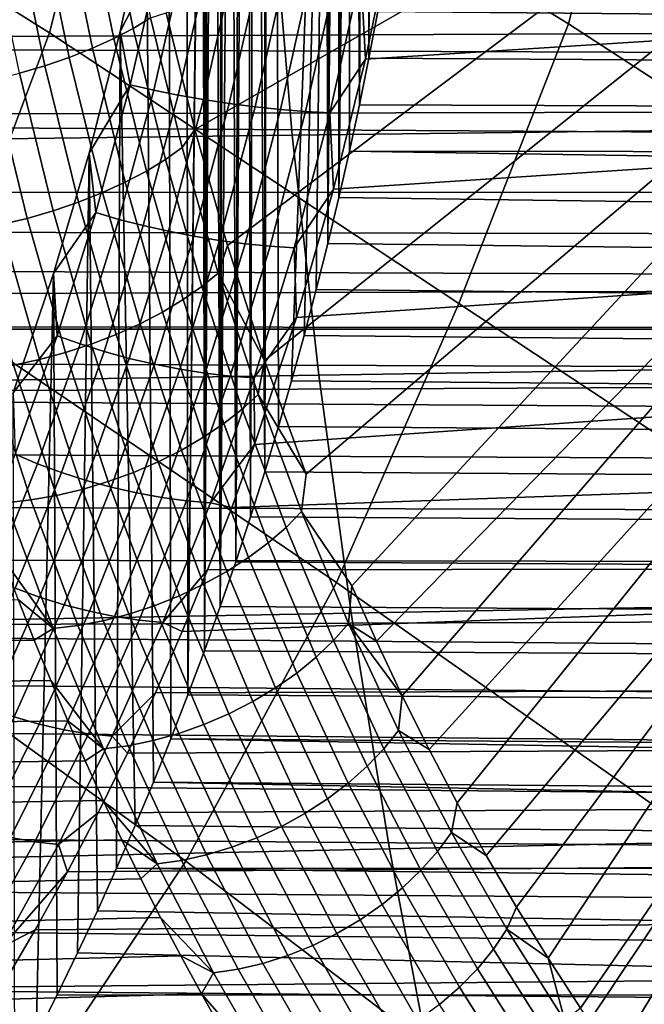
# Model space of a CAD drawing. Header units: metres. Extents: x -240 to 45, y -77 to 27.
# Tile 469 of 656: x -174.01 to -172.63, y -4.03 to -1.85. Entities that reach past the tile are written whole.
import ezdxf

# ---------------------------------------------------------------- set-up
doc = ezdxf.new("R2010")
doc.units = ezdxf.units.M
doc.layers.add('solid_102011X2', color=7, linetype='CONTINUOUS')

msp = doc.modelspace()

# ---------------------------------------------------------------- linework, layer by layer
at = {"layer": 'solid_102011X2'}
for points in [[(-173.274246, 0.170202, 301.765656), (-173.263718, 2.036696, 301.783173), (-173.242798, 1.933806, 301.817993), (-173.263763, -2.036869, 301.783112)], [(-173.263763, -2.036869, 301.783112), (-173.242798, 1.933806, 301.817993), (-173.242798, -1.933792, 301.817993)], [(-173.242798, -1.933792, 301.817993), (-173.242798, 1.933806, 301.817993), (-173.223038, 1.830686, 301.850891)], [(-173.242798, -1.933792, 301.817993), (-173.223038, 1.830686, 301.850891), (-173.222977, -1.830392, 301.850983)], [(-173.274261, -0.170897, 301.765656), (-173.274246, 0.170202, 301.765656), (-173.263763, -2.036869, 301.783112)], [(-173.263763, -2.036869, 301.783112), (-173.285858, -2.139553, 301.746338), (-173.286392, -0.511584, 301.745453), (-173.274261, -0.170897, 301.765656)], [(-173.285858, -2.139553, 301.746338), (-173.309067, -2.241898, 301.707703), (-173.288208, -0.529445, 301.742432), (-173.286392, -0.511584, 301.745453)], [(-173.309067, -2.241898, 301.707703), (-173.291641, -0.546352, 301.736694), (-173.288208, -0.529445, 301.742432)], [(-173.309067, -2.241898, 301.707703), (-173.296646, -0.561827, 301.728394), (-173.291641, -0.546352, 301.736694)], [(-173.309067, -2.241898, 301.707703), (-173.303085, -0.575437, 301.717651), (-173.296646, -0.561827, 301.728394)], [(-173.309067, -2.241898, 301.707703), (-173.333435, -2.343893, 301.667145), (-173.319061, -0.594545, 301.691071), (-173.310699, -0.586509, 301.704987)], [(-173.309067, -2.241898, 301.707703), (-173.310699, -0.586509, 301.704987), (-173.303085, -0.575437, 301.717651)], [(-173.472961, -2.848521, 301.434937), (-173.504486, -2.948372, 301.382477), (-173.498184, -0.614279, 301.392975), (-173.488647, -0.609921, 301.408844)], [(-173.472961, -2.848521, 301.434937), (-173.488647, -0.609921, 301.408844), (-173.472534, -0.604536, 301.435638)], [(-173.442657, -2.748284, 301.485382), (-173.472961, -2.848521, 301.434937), (-173.467621, -0.603386, 301.443817), (-173.447388, -0.60126, 301.477509)], [(-173.472961, -2.848521, 301.434937), (-173.472534, -0.604536, 301.435638), (-173.467621, -0.603386, 301.443817)], [(-173.413559, -2.647735, 301.533813), (-173.442657, -2.748284, 301.485382), (-173.447388, -0.60126, 301.477509), (-173.337616, -0.60126, 301.660187)], [(-173.413559, -2.647735, 301.533813), (-173.337616, -0.60126, 301.660187), (-173.385681, -2.546812, 301.5802)], [(-173.385681, -2.546812, 301.5802), (-173.337616, -0.60126, 301.660187), (-173.358978, -2.445528, 301.624634)], [(-173.358978, -2.445528, 301.624634), (-173.337616, -0.60126, 301.660187), (-173.333435, -2.343893, 301.667145)], [(-173.333435, -2.343893, 301.667145), (-173.337616, -0.60126, 301.660187), (-173.328018, -0.599513, 301.676147)], [(-173.333435, -2.343893, 301.667145), (-173.328018, -0.599513, 301.676147), (-173.319061, -0.594545, 301.691071)], [(-172.80127, -1.85731, 309.73822), (-173.791809, -1.251598, 308.256958), (-173.698456, -0.625583, 308.324524), (-172.644867, -1.238328, 309.849731)], [(-173.504486, -2.948372, 301.382477), (-173.537231, -3.047701, 301.328003), (-173.522491, -0.62937, 301.352509), (-173.509659, -0.620697, 301.373871)], [(-173.537231, -3.047701, 301.328003), (-173.530334, -0.635496, 301.339447), (-173.522491, -0.62937, 301.352509)], [(-173.504486, -2.948372, 301.382477), (-173.509659, -0.620697, 301.373871), (-173.498184, -0.614279, 301.392975)], [(-173.948517, -1.877244, 308.142578), (-174.925385, -1.265143, 306.644257), (-174.831848, -0.632346, 306.713501), (-173.791809, -1.251598, 308.256958)], [(-173.537231, -3.047701, 301.328003), (-173.571182, -3.1465, 301.271484), (-173.550354, -0.654074, 301.306152), (-173.544708, -0.648375, 301.315552)], [(-173.537231, -3.047701, 301.328003), (-173.544708, -0.648375, 301.315552), (-173.530334, -0.635496, 301.339447)], [(-173.571182, -3.1465, 301.271484), (-173.564362, -0.669981, 301.282806), (-173.550354, -0.654074, 301.306152)], [(-173.571182, -3.1465, 301.271484), (-173.569138, -0.67603, 301.274872), (-173.564362, -0.669981, 301.282806)], [(-173.571182, -3.1465, 301.271484), (-173.606354, -3.244804, 301.212952), (-173.590424, -0.708479, 301.239441), (-173.581146, -0.693072, 301.254883)], [(-173.571182, -3.1465, 301.271484), (-173.581146, -0.693072, 301.254883), (-173.569138, -0.67603, 301.274872)], [(-173.606354, -3.244804, 301.212952), (-173.598267, -0.723819, 301.226379), (-173.590424, -0.708479, 301.239441)], [(-173.606354, -3.244804, 301.212952), (-173.60965, -0.754141, 301.207458), (-173.604675, -0.739029, 301.215729)], [(-173.606354, -3.244804, 301.212952), (-173.604675, -0.739029, 301.215729), (-173.598267, -0.723819, 301.226379)], [(-173.606354, -3.244804, 301.212952), (-173.642731, -3.342466, 301.152405), (-173.61322, -0.769297, 301.201508), (-173.60965, -0.754141, 301.207458)], [(-173.642731, -3.342466, 301.152405), (-173.645569, -1.057858, 301.147675), (-173.615311, -0.784105, 301.198029)], [(-173.642731, -3.342466, 301.152405), (-173.615311, -0.784105, 301.198029), (-173.61322, -0.769297, 301.201508)], [(-173.627792, -2.091599, 285.295349), (-173.691193, -1.833121, 285.191803), (-171.936676, -0.890614, 287.993927), (-171.904343, -1.106659, 288.047729)], [(-173.642731, -3.342466, 301.152405), (-173.680313, -3.43938, 301.089844), (-173.685181, -1.331431, 301.081726), (-173.645569, -1.057858, 301.147675)], [(-173.555222, -2.348233, 285.413879), (-173.627792, -2.091599, 285.295349), (-171.904343, -1.106659, 288.047729)], [(-173.473267, -2.602482, 285.547821), (-173.555222, -2.348233, 285.413879), (-171.904343, -1.106659, 288.047729), (-171.865097, -1.318336, 288.113068)], [(-172.644867, -1.238328, 309.849731), (-171.640533, -1.837731, 311.313141), (-171.889481, -2.450236, 311.119904), (-172.80127, -1.85731, 309.73822)], [(-173.791809, -1.251598, 308.256958), (-172.80127, -1.85731, 309.73822), (-173.043488, -2.476235, 309.549713), (-173.948517, -1.877244, 308.142578)], [(-174.925385, -1.265143, 306.644257), (-173.948517, -1.877244, 308.142578), (-174.184174, -2.502714, 307.959167), (-175.082382, -1.897595, 306.52713)], [(-173.381729, -2.853714, 285.697479), (-173.473267, -2.602482, 285.547821), (-171.865097, -1.318336, 288.113068), (-171.819077, -1.524811, 288.189636)], [(-173.680313, -3.43938, 301.089844), (-173.719086, -3.535614, 301.025299), (-173.734238, -1.603846, 301.000092), (-173.685181, -1.331431, 301.081726)], [(-173.250488, -1.936025, 300.920532), (-169.417801, -1.691562, 298.734741), (-169.367813, -1.411404, 298.817932), (-173.190155, -1.64696, 301.020905)], [(-173.391586, -2.936296, 285.68985), (-173.381729, -2.853714, 285.697479), (-171.819077, -1.524811, 288.189636), (-173.280396, -3.101197, 285.86322)], [(-173.226013, -3.223223, 285.95224), (-173.280396, -3.101197, 285.86322), (-171.819077, -1.524811, 288.189636), (-171.766479, -1.725268, 288.277191)], [(-173.786499, -1.549821, 285.044647), (-173.725876, -1.844391, 285.143585), (-173.763748, -1.867617, 285.103699), (-173.825104, -1.569514, 285.003571)], [(-171.572098, -1.552871, 351.028259), (-173.457352, -1.570197, 349.712524), (-173.411987, -2.104032, 349.656769), (-171.528, -2.080816, 350.972504)], [(-173.457352, -1.570197, 349.712524), (-175.328445, -1.587758, 348.37207), (-175.281799, -2.127563, 348.316284), (-173.411987, -2.104032, 349.656769)], [(-173.868713, -1.588607, 284.967529), (-173.806656, -1.890136, 285.068787), (-173.853989, -1.911626, 285.039398), (-173.916718, -1.60683, 284.937042)], [(-173.825104, -1.569514, 285.003571), (-173.763748, -1.867617, 285.103699), (-173.806656, -1.890136, 285.068787), (-173.868713, -1.588607, 284.967529)], [(-173.916718, -1.60683, 284.937042), (-173.853989, -1.911626, 285.039398), (-173.905075, -1.931781, 285.01593), (-173.968414, -1.62392, 284.912537)], [(-173.703522, -1.70082, 301.000122), (-173.734238, -1.603846, 301.000092), (-173.792862, -1.874426, 300.902557)], [(-173.719086, -3.535614, 301.025299), (-173.759094, -3.631141, 300.95874), (-173.792862, -1.874426, 300.902557), (-173.734238, -1.603846, 301.000092)], [(-173.968414, -1.62392, 284.912537), (-173.905075, -1.931781, 285.01593), (-173.959152, -1.950314, 284.998718), (-174.023087, -1.639636, 284.894379)], [(-174.023087, -1.639636, 284.894379), (-173.959152, -1.950314, 284.998718), (-174.015503, -1.966961, 284.988007), (-174.079941, -1.653752, 284.882812)], [(-173.260391, -1.745541, 301.015106), (-173.250488, -1.936025, 300.920532), (-173.190155, -1.64696, 301.020905)], [(-173.321289, -2.22307, 300.802673), (-169.477386, -1.970293, 298.63559), (-169.417801, -1.691562, 298.734741), (-173.250488, -1.936025, 300.920532)], [(-173.770264, -1.992515, 300.889069), (-173.703522, -1.70082, 301.000122), (-173.792862, -1.874426, 300.902557)], [(-173.651337, -1.709218, 301.024536), (-173.703522, -1.70082, 301.000122), (-173.770264, -1.992515, 300.889069), (-173.718475, -2.004347, 300.912811)], [(-173.596756, -1.717036, 301.042755), (-173.651337, -1.709218, 301.024536), (-173.718475, -2.004347, 300.912811), (-173.664291, -2.015296, 300.930389)], [(-173.540527, -1.724143, 301.054565), (-173.596756, -1.717036, 301.042755), (-173.664291, -2.015296, 300.930389), (-173.608398, -2.025187, 300.94162)], [(-166.160034, -1.850067, 298.839783), (-166.103561, -1.757549, 298.83667), (-177.67572, -1.739888, 305.795624), (-177.72644, -1.902132, 305.771515)], [(-173.483368, -1.730425, 301.059784), (-173.540527, -1.724143, 301.054565), (-173.608398, -2.025187, 300.94162), (-173.551529, -2.033875, 300.94635)], [(-173.426025, -1.735778, 301.05838), (-173.483368, -1.730425, 301.059784), (-173.551529, -2.033875, 300.94635), (-173.494431, -2.041224, 300.944519)], [(-173.369247, -1.740125, 301.050385), (-173.426025, -1.735778, 301.05838), (-173.494431, -2.041224, 300.944519), (-173.437851, -2.047129, 300.936188)], [(-173.313782, -1.743395, 301.035889), (-173.369247, -1.740125, 301.050385), (-173.437851, -2.047129, 300.936188), (-173.382523, -2.051502, 300.921478)], [(-173.169128, -3.3441, 286.04538), (-173.226013, -3.223223, 285.95224), (-171.766479, -1.725268, 288.277191)], [(-173.2043, -1.726785, 301.88208), (-166.712723, -1.804447, 297.950073), (-166.781143, -1.888072, 297.955627), (-173.222977, -1.830392, 301.850983)], [(-173.109711, -3.463499, 286.14267), (-173.169128, -3.3441, 286.04538), (-171.766479, -1.725268, 288.277191), (-171.707489, -1.918916, 288.375366)], [(-173.260391, -1.745541, 301.015106), (-173.313782, -1.743395, 301.035889), (-173.382523, -2.051502, 300.921478), (-173.329239, -2.05428, 300.900574)], [(-173.329239, -2.05428, 300.900574), (-173.250488, -1.936025, 300.920532), (-173.260391, -1.745541, 301.015106)], [(-166.220612, -1.943933, 298.843231), (-166.160034, -1.850067, 298.839783), (-177.72644, -1.902132, 305.771515)], [(-173.725876, -1.844391, 285.143585), (-173.655518, -2.131147, 285.258453), (-173.692581, -2.157715, 285.21991), (-173.763748, -1.867617, 285.103699)], [(-173.655518, -2.131147, 285.258453), (-173.725876, -1.844391, 285.143585), (-173.691193, -1.833121, 285.191803), (-173.627792, -2.091599, 285.295349)], [(-173.222977, -1.830392, 301.850983), (-166.781143, -1.888072, 297.955627), (-166.854233, -1.973028, 297.961609), (-173.242798, -1.933792, 301.817993)], [(-173.763748, -1.867617, 285.103699), (-173.692581, -2.157715, 285.21991), (-173.734695, -2.183474, 285.18631), (-173.806656, -1.890136, 285.068787)], [(-172.80127, -1.85731, 309.73822), (-171.889481, -2.450236, 311.119904), (-172.159531, -3.061118, 310.937866), (-173.043488, -2.476235, 309.549713)], [(-173.948517, -1.877244, 308.142578), (-173.043488, -2.476235, 309.549713), (-173.314178, -3.093672, 309.362701), (-174.184174, -2.502714, 307.959167)], [(-173.770264, -1.992515, 300.889069), (-173.792862, -1.874426, 300.902557), (-173.861404, -2.143426, 300.788452)], [(-173.800369, -3.725925, 300.890045), (-173.84288, -3.820012, 300.819305), (-173.861404, -2.143426, 300.788452), (-173.792862, -1.874426, 300.902557)], [(-173.806656, -1.890136, 285.068787), (-173.734695, -2.183474, 285.18631), (-173.781265, -2.208056, 285.158173), (-173.853989, -1.911626, 285.039398)], [(-173.800369, -3.725925, 300.890045), (-173.792862, -1.874426, 300.902557), (-173.759094, -3.631141, 300.95874)], [(-166.28511, -2.038999, 298.846802), (-166.220612, -1.943933, 298.843231), (-177.72644, -1.902132, 305.771515), (-177.782211, -2.065065, 305.744965)], [(-173.853989, -1.911626, 285.039398), (-173.781265, -2.208056, 285.158173), (-173.831635, -2.23111, 285.135864), (-173.905075, -1.931781, 285.01593)], [(-173.905075, -1.931781, 285.01593), (-173.831635, -2.23111, 285.135864), (-173.885071, -2.252308, 285.11972), (-173.959152, -1.950314, 284.998718)], [(-173.329239, -2.05428, 300.900574), (-173.321289, -2.22307, 300.802673), (-173.250488, -1.936025, 300.920532)], [(-173.242798, -1.933792, 301.817993), (-166.854233, -1.973028, 297.961609), (-166.932144, -2.059317, 297.967987), (-173.263763, -2.036869, 301.783112)], [(-173.04776, -3.581486, 286.244141), (-173.109711, -3.463499, 286.14267), (-171.707489, -1.918916, 288.375366)], [(-172.983276, -3.697788, 286.349823), (-173.04776, -3.581486, 286.244141), (-171.707489, -1.918916, 288.375366), (-171.642365, -2.10499, 288.483765)], [(-173.959152, -1.950314, 284.998718), (-173.885071, -2.252308, 285.11972), (-173.940811, -2.271348, 285.109955), (-174.015503, -1.966961, 284.988007)], [(-174.073273, -1.981483, 284.983948), (-173.998077, -2.287957, 285.10672), (-174.056046, -2.3019, 285.110077), (-174.131668, -1.993675, 284.986603)], [(-174.015503, -1.966961, 284.988007), (-173.940811, -2.271348, 285.109955), (-173.998077, -2.287957, 285.10672), (-174.073273, -1.981483, 284.983948)], [(-173.402832, -2.507519, 300.666962), (-169.546783, -2.247155, 298.520081), (-169.477386, -1.970293, 298.63559), (-173.321289, -2.22307, 300.802673)], [(-173.846497, -2.275098, 300.762207), (-173.770264, -1.992515, 300.889069), (-173.861404, -2.143426, 300.788452)], [(-173.718475, -2.004347, 300.912811), (-173.770264, -1.992515, 300.889069), (-173.846497, -2.275098, 300.762207), (-173.795242, -2.290196, 300.785065)], [(-173.664291, -2.015296, 300.930389), (-173.718475, -2.004347, 300.912811), (-173.795242, -2.290196, 300.785065), (-173.741531, -2.30412, 300.801849)], [(-173.608398, -2.025187, 300.94162), (-173.664291, -2.015296, 300.930389), (-173.741531, -2.30412, 300.801849), (-173.686066, -2.31666, 300.812347)], [(-173.551529, -2.033875, 300.94635), (-173.608398, -2.025187, 300.94162), (-173.686066, -2.31666, 300.812347), (-173.629578, -2.327634, 300.816467)], [(-166.353851, -2.1353, 298.850616), (-166.28511, -2.038999, 298.846802), (-177.782211, -2.065065, 305.744965)], [(-173.494431, -2.041224, 300.944519), (-173.551529, -2.033875, 300.94635), (-173.629578, -2.327634, 300.816467), (-173.572784, -2.336879, 300.814117)], [(-173.437851, -2.047129, 300.936188), (-173.494431, -2.041224, 300.944519), (-173.572784, -2.336879, 300.814117), (-173.516449, -2.344267, 300.805389)], [(-173.382523, -2.051502, 300.921478), (-173.437851, -2.047129, 300.936188), (-173.516449, -2.344267, 300.805389), (-173.461288, -2.349688, 300.790375)], [(-173.263763, -2.036869, 301.783112), (-166.932144, -2.059317, 297.967987), (-167.014908, -2.146873, 297.974701), (-173.285858, -2.139553, 301.746338)], [(-166.42717, -2.232945, 298.854736), (-166.353851, -2.1353, 298.850616), (-177.782211, -2.065065, 305.744965), (-177.843002, -2.228545, 305.715912)], [(-173.329239, -2.05428, 300.900574), (-173.382523, -2.051502, 300.921478), (-173.461288, -2.349688, 300.790375), (-173.408112, -2.353065, 300.769318)], [(-173.408112, -2.353065, 300.769318), (-173.321289, -2.22307, 300.802673), (-173.329239, -2.05428, 300.900574)], [(-171.528, -2.080816, 350.972504), (-173.411987, -2.104032, 349.656769), (-173.353485, -2.634628, 349.584839), (-171.4711, -2.605558, 350.900604)], [(-173.411987, -2.104032, 349.656769), (-175.281799, -2.127563, 348.316284), (-175.221649, -2.664092, 348.244324), (-173.353485, -2.634628, 349.584839)], [(-173.575974, -2.409197, 285.388428), (-173.655518, -2.131147, 285.258453), (-173.627792, -2.091599, 285.295349), (-173.555222, -2.348233, 285.413879)], [(-172.916229, -3.812325, 286.459717), (-172.983276, -3.697788, 286.349823), (-171.642365, -2.10499, 288.483765)], [(-172.846649, -3.925005, 286.573822), (-172.916229, -3.812325, 286.459717), (-171.642365, -2.10499, 288.483765)], [(-172.774506, -4.035539, 286.692169), (-172.846649, -3.925005, 286.573822), (-171.642365, -2.10499, 288.483765), (-171.57135, -2.282758, 288.601959)], [(-173.655518, -2.131147, 285.258453), (-173.575974, -2.409197, 285.388428), (-173.612137, -2.438906, 285.351318), (-173.692581, -2.157715, 285.21991)], [(-173.846497, -2.275098, 300.762207), (-173.861404, -2.143426, 300.788452), (-173.94014, -2.410217, 300.65741)], [(-173.886642, -3.913345, 300.74646), (-173.931702, -4.005827, 300.671478), (-173.94014, -2.410217, 300.65741), (-173.861404, -2.143426, 300.788452)], [(-173.886642, -3.913345, 300.74646), (-173.861404, -2.143426, 300.788452), (-173.84288, -3.820012, 300.819305)], [(-173.285858, -2.139553, 301.746338), (-167.102997, -2.235671, 297.981995), (-167.196365, -2.325684, 297.989655), (-173.309067, -2.241898, 301.707703)], [(-173.285858, -2.139553, 301.746338), (-167.014908, -2.146873, 297.974701), (-167.102997, -2.235671, 297.981995)], [(-173.692581, -2.157715, 285.21991), (-173.612137, -2.438906, 285.351318), (-173.653381, -2.46771, 285.319153), (-173.734695, -2.183474, 285.18631)], [(-173.734695, -2.183474, 285.18631), (-173.653381, -2.46771, 285.319153), (-173.699112, -2.495197, 285.292358), (-173.781265, -2.208056, 285.158173)], [(-173.781265, -2.208056, 285.158173), (-173.699112, -2.495197, 285.292358), (-173.748703, -2.520976, 285.271332), (-173.831635, -2.23111, 285.135864)], [(-166.504929, -2.331853, 298.859009), (-166.42717, -2.232945, 298.854736), (-177.843002, -2.228545, 305.715912), (-177.868851, -2.312731, 305.695526)], [(-173.831635, -2.23111, 285.135864), (-173.748703, -2.520976, 285.271332), (-173.801422, -2.544678, 285.256348), (-173.885071, -2.252308, 285.11972)], [(-173.408112, -2.353065, 300.769318), (-173.402832, -2.507519, 300.666962), (-173.321289, -2.22307, 300.802673)], [(-173.309067, -2.241898, 301.707703), (-167.196365, -2.325684, 297.989655), (-167.295273, -2.416821, 297.997833), (-173.333435, -2.343893, 301.667145)], [(-173.885071, -2.252308, 285.11972), (-173.801422, -2.544678, 285.256348), (-173.856537, -2.565965, 285.24765), (-173.940811, -2.271348, 285.109955)], [(-173.495392, -2.788683, 300.512909), (-169.626221, -2.521608, 298.387878), (-169.546783, -2.247155, 298.520081), (-173.402832, -2.507519, 300.666962)], [(-173.940811, -2.271348, 285.109955), (-173.856537, -2.565965, 285.24765), (-173.913239, -2.584535, 285.245331), (-173.998077, -2.287957, 285.10672)], [(-173.931625, -2.547749, 300.620514), (-173.846497, -2.275098, 300.762207), (-173.94014, -2.410217, 300.65741)], [(-173.795242, -2.290196, 300.785065), (-173.846497, -2.275098, 300.762207), (-173.931625, -2.547749, 300.620514), (-173.880981, -2.565934, 300.642334)], [(-172.69986, -4.143975, 286.814697), (-172.774506, -4.035539, 286.692169), (-171.57135, -2.282758, 288.601959)], [(-172.62265, -4.249924, 286.941437), (-172.69986, -4.143975, 286.814697), (-171.57135, -2.282758, 288.601959), (-171.49472, -2.451516, 288.729462)], [(-174.056046, -2.3019, 285.110077), (-173.970734, -2.600122, 285.249451), (-174.028198, -2.612504, 285.259949), (-174.113892, -2.312976, 285.119965)], [(-173.998077, -2.287957, 285.10672), (-173.913239, -2.584535, 285.245331), (-173.970734, -2.600122, 285.249451), (-174.056046, -2.3019, 285.110077)], [(-173.741531, -2.30412, 300.801849), (-173.795242, -2.290196, 300.785065), (-173.880981, -2.565934, 300.642334), (-173.827835, -2.582669, 300.658203)], [(-173.686066, -2.31666, 300.812347), (-173.741531, -2.30412, 300.801849), (-173.827835, -2.582669, 300.658203), (-173.772888, -2.597711, 300.667847)], [(-166.587463, -2.431954, 298.863586), (-166.504929, -2.331853, 298.859009), (-177.868851, -2.312731, 305.695526), (-177.894058, -2.392134, 305.675446)], [(-173.629578, -2.327634, 300.816467), (-173.686066, -2.31666, 300.812347), (-173.772888, -2.597711, 300.667847), (-173.716827, -2.610845, 300.671234)], [(-173.572784, -2.336879, 300.814117), (-173.629578, -2.327634, 300.816467), (-173.716827, -2.610845, 300.671234), (-173.6604, -2.621882, 300.668304)], [(-173.516449, -2.344267, 300.805389), (-173.572784, -2.336879, 300.814117), (-173.6604, -2.621882, 300.668304), (-173.604355, -2.630669, 300.659119)], [(-173.461288, -2.349688, 300.790375), (-173.516449, -2.344267, 300.805389), (-173.604355, -2.630669, 300.659119), (-173.549393, -2.637081, 300.643768)], [(-173.575974, -2.409197, 285.388428), (-173.555222, -2.348233, 285.413879), (-173.473267, -2.602482, 285.547821)], [(-173.408112, -2.353065, 300.769318), (-173.461288, -2.349688, 300.790375), (-173.549393, -2.637081, 300.643768), (-173.496353, -2.641024, 300.622528)], [(-173.333435, -2.343893, 301.667145), (-167.295273, -2.416821, 297.997833), (-167.40007, -2.50898, 298.006622), (-173.358978, -2.445528, 301.624634)], [(-173.496353, -2.641024, 300.622528), (-173.402832, -2.507519, 300.666962), (-173.408112, -2.353065, 300.769318)], [(-166.587463, -2.431954, 298.863586), (-177.894058, -2.392134, 305.675446), (-177.917862, -2.4651, 305.656219)], [(-173.931625, -2.547749, 300.620514), (-173.94014, -2.410217, 300.65741), (-174.02916, -2.673687, 300.509277)], [(-173.978043, -4.09751, 300.59436), (-174.025665, -4.188366, 300.515106), (-174.02916, -2.673687, 300.509277), (-173.94014, -2.410217, 300.65741)], [(-173.978043, -4.09751, 300.59436), (-173.94014, -2.410217, 300.65741), (-173.931702, -4.005827, 300.671478)], [(-173.575974, -2.409197, 285.388428), (-173.487793, -2.677788, 285.532501), (-173.522995, -2.710432, 285.497009), (-173.612137, -2.438906, 285.351318)], [(-173.575974, -2.409197, 285.388428), (-173.473267, -2.602482, 285.547821), (-173.487793, -2.677788, 285.532501)], [(-166.674942, -2.533175, 298.8685), (-166.587463, -2.431954, 298.863586), (-177.917862, -2.4651, 305.656219), (-177.938065, -2.525507, 305.63974)], [(-173.612137, -2.438906, 285.351318), (-173.522995, -2.710432, 285.497009), (-173.563309, -2.742081, 285.466339), (-173.653381, -2.46771, 285.319153)], [(-173.358978, -2.445528, 301.624634), (-167.40007, -2.50898, 298.006622), (-167.51062, -2.602123, 298.015839), (-173.385681, -2.546812, 301.5802)], [(-173.653381, -2.46771, 285.319153), (-173.563309, -2.742081, 285.466339), (-173.608154, -2.772282, 285.44101), (-173.699112, -2.495197, 285.292358)], [(-172.49231, -3.670871, 310.710693), (-173.314178, -3.093672, 309.362701), (-173.043488, -2.476235, 309.549713), (-172.159531, -3.061118, 310.937866)], [(-173.64769, -3.710021, 309.129486), (-174.45546, -3.126841, 307.767365), (-174.184174, -2.502714, 307.959167), (-173.314178, -3.093672, 309.362701)], [(-173.699112, -2.495197, 285.292358), (-173.608154, -2.772282, 285.44101), (-173.656906, -2.800605, 285.421356), (-173.748703, -2.520976, 285.271332)], [(-166.674942, -2.533175, 298.8685), (-177.938065, -2.525507, 305.63974), (-177.940704, -2.533318, 305.637573)], [(-173.748703, -2.520976, 285.271332), (-173.656906, -2.800605, 285.421356), (-173.708862, -2.826645, 285.407623), (-173.801422, -2.544678, 285.256348)], [(-173.545868, -2.92778, 300.428894), (-169.715942, -2.792992, 298.238556), (-169.626221, -2.521608, 298.387878), (-173.495392, -2.788683, 300.512909)], [(-173.496353, -2.641024, 300.622528), (-173.495392, -2.788683, 300.512909), (-173.402832, -2.507519, 300.666962)], [(-166.767303, -2.635485, 298.873596), (-166.674942, -2.533175, 298.8685), (-177.940704, -2.533318, 305.637573), (-177.962585, -2.597186, 305.619537)], [(-174.024994, -2.809819, 300.465118), (-173.931625, -2.547749, 300.620514), (-174.02916, -2.673687, 300.509277)], [(-173.880981, -2.565934, 300.642334), (-173.931625, -2.547749, 300.620514), (-174.024994, -2.809819, 300.465118), (-173.975052, -2.830903, 300.485779)], [(-173.801422, -2.544678, 285.256348), (-173.708862, -2.826645, 285.407623), (-173.763275, -2.850033, 285.400024), (-173.856537, -2.565965, 285.24765)], [(-173.385681, -2.546812, 301.5802), (-167.51062, -2.602123, 298.015839), (-167.627441, -2.696192, 298.025757), (-173.413559, -2.647735, 301.533813)], [(-173.827835, -2.582669, 300.658203), (-173.880981, -2.565934, 300.642334), (-173.975052, -2.830903, 300.485779), (-173.922546, -2.85028, 300.500549)], [(-173.856537, -2.565965, 285.24765), (-173.763275, -2.850033, 285.400024), (-173.819382, -2.870433, 285.398712), (-173.913239, -2.584535, 285.245331)], [(-173.913239, -2.584535, 285.245331), (-173.819382, -2.870433, 285.398712), (-173.876373, -2.887555, 285.403656), (-173.970734, -2.600122, 285.249451)], [(-173.772888, -2.597711, 300.667847), (-173.827835, -2.582669, 300.658203), (-173.922546, -2.85028, 300.500549), (-173.868164, -2.867671, 300.509277)], [(-177.962585, -2.597186, 305.619537), (-177.983551, -2.657144, 305.60202), (-176.474579, -2.679564, 304.683899), (-166.767303, -2.635485, 298.873596)], [(-174.028198, -2.612504, 285.259949), (-173.933441, -2.901155, 285.414795), (-173.989777, -2.911039, 285.431976), (-174.084808, -2.621504, 285.276642)], [(-173.970734, -2.600122, 285.249451), (-173.876373, -2.887555, 285.403656), (-173.933441, -2.901155, 285.414795), (-174.028198, -2.612504, 285.259949)], [(-173.716827, -2.610845, 300.671234), (-173.772888, -2.597711, 300.667847), (-173.868164, -2.867671, 300.509277), (-173.812607, -2.882834, 300.511841)], [(-173.6604, -2.621882, 300.668304), (-173.716827, -2.610845, 300.671234), (-173.812607, -2.882834, 300.511841), (-173.756592, -2.895553, 300.50824)], [(-173.487793, -2.677788, 285.532501), (-173.473267, -2.602482, 285.547821), (-173.381729, -2.853714, 285.697479)], [(-171.4711, -2.605558, 350.900604), (-173.353485, -2.634628, 349.584839), (-173.281937, -3.161167, 349.496857), (-171.401535, -3.126287, 350.812653)], [(-166.865051, -2.738917, 298.879059), (-166.767303, -2.635485, 298.873596), (-176.474579, -2.679564, 304.683899)], [(-173.353485, -2.634628, 349.584839), (-175.221649, -2.664092, 348.244324), (-175.148102, -3.196518, 348.156342), (-173.281937, -3.161167, 349.496857)], [(-174.084808, -2.621504, 285.276642), (-173.989777, -2.911039, 285.431976), (-174.044556, -2.917065, 285.454956), (-174.139771, -2.626994, 285.299347)], [(-173.604355, -2.630669, 300.659119), (-173.6604, -2.621882, 300.668304), (-173.756592, -2.895553, 300.50824), (-173.700851, -2.905655, 300.498505)], [(-173.549393, -2.637081, 300.643768), (-173.604355, -2.630669, 300.659119), (-173.700851, -2.905655, 300.498505), (-173.646118, -2.912996, 300.482788)], [(-173.496353, -2.641024, 300.622528), (-173.549393, -2.637081, 300.643768), (-173.646118, -2.912996, 300.482788), (-173.593216, -2.917472, 300.461334)], [(-173.593216, -2.917472, 300.461334), (-173.495392, -2.788683, 300.512909), (-173.496353, -2.641024, 300.622528)], [(-173.413559, -2.647735, 301.533813), (-167.627441, -2.696192, 298.025757), (-167.750778, -2.791115, 298.036407), (-173.442657, -2.748284, 301.485382)], [(-166.968307, -2.84346, 298.884888), (-166.865051, -2.738917, 298.879059), (-176.474579, -2.679564, 304.683899), (-176.522568, -2.800176, 304.649323)], [(-173.487793, -2.677788, 285.532501), (-173.391586, -2.936296, 285.68985), (-173.425766, -2.971669, 285.655975), (-173.522995, -2.710432, 285.497009)], [(-173.487793, -2.677788, 285.532501), (-173.381729, -2.853714, 285.697479), (-173.391586, -2.936296, 285.68985)], [(-173.522995, -2.710432, 285.497009), (-173.425766, -2.971669, 285.655975), (-173.465088, -3.005962, 285.626953), (-173.563309, -2.742081, 285.466339)], [(-173.563309, -2.742081, 285.466339), (-173.465088, -3.005962, 285.626953), (-173.509003, -3.038685, 285.603149), (-173.608154, -2.772282, 285.44101)], [(-173.442657, -2.748284, 301.485382), (-167.750778, -2.791115, 298.036407), (-167.8806, -2.886844, 298.047668), (-173.472961, -2.848521, 301.434937)], [(-173.608154, -2.772282, 285.44101), (-173.509003, -3.038685, 285.603149), (-173.55687, -3.069373, 285.5849), (-173.656906, -2.800605, 285.421356)], [(-167.077103, -2.949035, 298.890961), (-166.968307, -2.84346, 298.884888), (-176.522568, -2.800176, 304.649323), (-176.572845, -2.920592, 304.612885)], [(-173.975052, -2.830903, 300.485779), (-174.024994, -2.809819, 300.465118), (-174.125977, -3.060796, 300.297058), (-174.076813, -3.084589, 300.316437)], [(-173.656906, -2.800605, 285.421356), (-173.55687, -3.069373, 285.5849), (-173.608017, -3.097587, 285.57251), (-173.708862, -2.826645, 285.407623)], [(-173.599197, -3.06573, 300.340149), (-169.816177, -3.060566, 298.071747), (-169.715942, -2.792992, 298.238556), (-173.545868, -2.92778, 300.428894)], [(-173.593216, -2.917472, 300.461334), (-173.545868, -2.92778, 300.428894), (-173.495392, -2.788683, 300.512909)], [(-173.922546, -2.85028, 300.500549), (-173.975052, -2.830903, 300.485779), (-174.076813, -3.084589, 300.316437), (-174.025009, -3.106432, 300.330048)], [(-173.708862, -2.826645, 285.407623), (-173.608017, -3.097587, 285.57251), (-173.661713, -3.122925, 285.566132), (-173.763275, -2.850033, 285.400024)], [(-173.868164, -2.867671, 300.509277), (-173.922546, -2.85028, 300.500549), (-174.025009, -3.106432, 300.330048), (-173.971252, -3.126019, 300.337708)], [(-173.763275, -2.850033, 285.400024), (-173.661713, -3.122925, 285.566132), (-173.717178, -3.145025, 285.565826), (-173.819382, -2.870433, 285.398712)], [(-173.472961, -2.848521, 301.434937), (-167.8806, -2.886844, 298.047668), (-168.017624, -2.983349, 298.059845), (-173.504486, -2.948372, 301.382477)], [(-173.812607, -2.882834, 300.511841), (-173.868164, -2.867671, 300.509277), (-173.971252, -3.126019, 300.337708), (-173.916229, -3.143077, 300.339386)], [(-173.819382, -2.870433, 285.398712), (-173.717178, -3.145025, 285.565826), (-173.773636, -3.163573, 285.571625), (-173.876373, -2.887555, 285.403656)], [(-173.876373, -2.887555, 285.403656), (-173.773636, -3.163573, 285.571625), (-173.830292, -3.178304, 285.583466), (-173.933441, -2.901155, 285.414795)], [(-173.756592, -2.895553, 300.50824), (-173.812607, -2.882834, 300.511841), (-173.916229, -3.143077, 300.339386), (-173.860657, -3.157368, 300.335022)], [(-173.700851, -2.905655, 300.498505), (-173.756592, -2.895553, 300.50824), (-173.860657, -3.157368, 300.335022), (-173.805267, -3.168698, 300.324707)], [(-174.044556, -2.917065, 285.454956), (-173.940903, -3.195531, 285.62442), (-174.05188, -3.040436, 285.553772), (-174.084808, -2.949336, 285.499847)], [(-173.989777, -2.911039, 285.431976), (-173.886307, -3.189008, 285.601166), (-173.940903, -3.195531, 285.62442), (-174.044556, -2.917065, 285.454956)], [(-173.933441, -2.901155, 285.414795), (-173.830292, -3.178304, 285.583466), (-173.886307, -3.189008, 285.601166), (-173.989777, -2.911039, 285.431976)], [(-173.646118, -2.912996, 300.482788), (-173.700851, -2.905655, 300.498505), (-173.805267, -3.168698, 300.324707), (-173.750778, -3.176908, 300.308594)], [(-173.593216, -2.917472, 300.461334), (-173.646118, -2.912996, 300.482788), (-173.750778, -3.176908, 300.308594), (-173.698029, -3.181881, 300.286926)], [(-173.593216, -2.917472, 300.461334), (-173.698029, -3.181881, 300.286926), (-173.599197, -3.06573, 300.340149), (-173.545868, -2.92778, 300.428894)], [(-167.191895, -3.055579, 298.897552), (-167.077103, -2.949035, 298.890961), (-176.572845, -2.920592, 304.612885), (-176.625412, -3.040811, 304.574585)], [(-173.391586, -2.936296, 285.68985), (-173.287903, -3.184213, 285.859467), (-173.32103, -3.22211, 285.827332), (-173.425766, -2.971669, 285.655975)], [(-173.391586, -2.936296, 285.68985), (-173.280396, -3.101197, 285.86322), (-173.287903, -3.184213, 285.859467)], [(-173.504486, -2.948372, 301.382477), (-168.017624, -2.983349, 298.059845), (-168.161774, -3.080561, 298.072876), (-173.537231, -3.047701, 301.328003)], [(-173.425766, -2.971669, 285.655975), (-173.32103, -3.22211, 285.827332), (-173.359329, -3.25885, 285.799988), (-173.465088, -3.005962, 285.626953)], [(-173.465088, -3.005962, 285.626953), (-173.359329, -3.25885, 285.799988), (-173.402267, -3.293907, 285.777771), (-173.509003, -3.038685, 285.603149)], [(-167.312607, -3.162997, 298.90448), (-167.191895, -3.055579, 298.897552), (-176.625412, -3.040811, 304.574585), (-176.696564, -3.19562, 304.522491)], [(-173.940903, -3.195531, 285.62442), (-174.017792, -3.131058, 285.609589), (-174.05188, -3.040436, 285.553772)], [(-173.537231, -3.047701, 301.328003), (-168.161774, -3.080561, 298.072876), (-168.313385, -3.178422, 298.086761), (-173.571182, -3.1465, 301.271484)], [(-173.509003, -3.038685, 285.603149), (-173.402267, -3.293907, 285.777771), (-173.449219, -3.326782, 285.761017), (-173.55687, -3.069373, 285.5849)], [(-173.714493, -3.337708, 300.148285), (-169.927139, -3.323463, 297.887085), (-169.816177, -3.060566, 298.071747), (-173.655396, -3.202412, 300.246643)], [(-173.698029, -3.181881, 300.286926), (-173.655396, -3.202412, 300.246643), (-173.599197, -3.06573, 300.340149)], [(-173.599197, -3.06573, 300.340149), (-173.655396, -3.202412, 300.246643), (-169.816177, -3.060566, 298.071747)], [(-173.55687, -3.069373, 285.5849), (-173.449219, -3.326782, 285.761017), (-173.499527, -3.357007, 285.75), (-173.608017, -3.097587, 285.57251)], [(-173.971252, -3.126019, 300.337708), (-174.025009, -3.106432, 300.330048), (-174.134598, -3.350748, 300.147675), (-174.081497, -3.372375, 300.154236)], [(-173.608017, -3.097587, 285.57251), (-173.499527, -3.357007, 285.75), (-173.55246, -3.384149, 285.744843), (-173.661713, -3.122925, 285.566132)], [(-172.899261, -4.279743, 310.422302), (-173.64769, -3.710021, 309.129486), (-173.314178, -3.093672, 309.362701), (-172.49231, -3.670871, 310.710693)], [(-173.287903, -3.184213, 285.859467), (-173.280396, -3.101197, 285.86322), (-173.226013, -3.223223, 285.95224)], [(-174.055435, -4.325553, 308.833588), (-174.789688, -3.749932, 307.528259), (-174.45546, -3.126841, 307.767365), (-173.64769, -3.710021, 309.129486)], [(-174.017792, -3.131058, 285.609589), (-173.982559, -3.221183, 285.667297), (-174.655396, -3.226655, 286.076477), (-174.690887, -3.135007, 286.017426)], [(-173.916229, -3.143077, 300.339386), (-173.971252, -3.126019, 300.337708), (-174.081497, -3.372375, 300.154236), (-174.027054, -3.391196, 300.154938)], [(-173.940903, -3.195531, 285.62442), (-173.982559, -3.221183, 285.667297), (-174.017792, -3.131058, 285.609589)], [(-173.661713, -3.122925, 285.566132), (-173.55246, -3.384149, 285.744843), (-173.607269, -3.407822, 285.745636), (-173.717178, -3.145025, 285.565826)], [(-171.401535, -3.126287, 350.812653), (-173.281937, -3.161167, 349.496857), (-173.197433, -3.682834, 349.392975), (-171.319366, -3.642199, 350.708801)], [(-173.860657, -3.157368, 300.335022), (-173.916229, -3.143077, 300.339386), (-174.027054, -3.391196, 300.154938), (-173.971954, -3.406949, 300.14978)], [(-173.805267, -3.168698, 300.324707), (-173.860657, -3.157368, 300.335022), (-173.971954, -3.406949, 300.14978), (-173.916946, -3.419421, 300.138855)], [(-173.717178, -3.145025, 285.565826), (-173.607269, -3.407822, 285.745636), (-173.663193, -3.427688, 285.75235), (-173.773636, -3.163573, 285.571625)], [(-173.571182, -3.1465, 301.271484), (-168.313385, -3.178422, 298.086761), (-168.47319, -3.276865, 298.101929), (-173.606354, -3.244804, 301.212952)], [(-167.439484, -3.271291, 298.911835), (-167.312607, -3.162997, 298.90448), (-176.696564, -3.19562, 304.522491)], [(-173.281937, -3.161167, 349.496857), (-175.148102, -3.196518, 348.156342), (-175.061218, -3.724018, 348.052429), (-173.197433, -3.682834, 349.392975)], [(-173.750778, -3.176908, 300.308594), (-173.805267, -3.168698, 300.324707), (-173.916946, -3.419421, 300.138855), (-173.862717, -3.42844, 300.122314)], [(-173.830292, -3.178304, 285.583466), (-173.719391, -3.443464, 285.764893), (-173.775101, -3.454925, 285.783081), (-173.886307, -3.189008, 285.601166)], [(-173.698029, -3.181881, 300.286926), (-173.750778, -3.176908, 300.308594), (-173.862717, -3.42844, 300.122314), (-173.81012, -3.433877, 300.100403)], [(-173.773636, -3.163573, 285.571625), (-173.663193, -3.427688, 285.75235), (-173.719391, -3.443464, 285.764893), (-173.830292, -3.178304, 285.583466)], [(-167.573212, -3.380507, 298.9198), (-167.439484, -3.271291, 298.911835), (-176.696564, -3.19562, 304.522491), (-176.74585, -3.298079, 304.486206)], [(-173.940903, -3.195531, 285.62442), (-173.829514, -3.461907, 285.806702), (-173.946167, -3.310755, 285.726898), (-173.982559, -3.221183, 285.667297)], [(-173.886307, -3.189008, 285.601166), (-173.775101, -3.454925, 285.783081), (-173.829514, -3.461907, 285.806702), (-173.940903, -3.195531, 285.62442)], [(-173.698029, -3.181881, 300.286926), (-173.81012, -3.433877, 300.100403), (-173.714493, -3.337708, 300.148285), (-173.655396, -3.202412, 300.246643)], [(-173.287903, -3.184213, 285.859467), (-173.177307, -3.421151, 286.040497), (-173.209351, -3.461376, 286.010132), (-173.32103, -3.22211, 285.827332)], [(-173.287903, -3.184213, 285.859467), (-173.226013, -3.223223, 285.95224), (-173.169128, -3.3441, 286.04538)], [(-173.287903, -3.184213, 285.859467), (-173.169128, -3.3441, 286.04538), (-173.177307, -3.421151, 286.040497)], [(-173.982559, -3.221183, 285.667297), (-173.946167, -3.310755, 285.726898), (-174.618729, -3.317746, 286.137512), (-174.655396, -3.226655, 286.076477)], [(-173.32103, -3.22211, 285.827332), (-173.209351, -3.461376, 286.010132), (-173.246597, -3.500371, 285.984497), (-173.359329, -3.25885, 285.799988)], [(-173.606354, -3.244804, 301.212952), (-168.47319, -3.276865, 298.101929), (-168.640762, -3.375724, 298.118073), (-173.642731, -3.342466, 301.152405)], [(-173.359329, -3.25885, 285.799988), (-173.246597, -3.500371, 285.984497), (-173.288544, -3.53758, 285.963928), (-173.402267, -3.293907, 285.777771)], [(-167.713745, -3.490656, 298.928253), (-167.573212, -3.380507, 298.9198), (-176.74585, -3.298079, 304.486206), (-176.796799, -3.400283, 304.448486)], [(-173.946167, -3.310755, 285.726898), (-173.90863, -3.39975, 285.788422), (-174.580856, -3.408257, 286.200531), (-174.618729, -3.317746, 286.137512)], [(-173.829514, -3.461907, 285.806702), (-173.90863, -3.39975, 285.788422), (-173.946167, -3.310755, 285.726898)], [(-173.402267, -3.293907, 285.777771), (-173.288544, -3.53758, 285.963928), (-173.334549, -3.572472, 285.94873), (-173.449219, -3.326782, 285.761017)], [(-173.776505, -3.471462, 300.045074), (-169.986694, -3.45285, 297.787964), (-169.927139, -3.323463, 297.887085), (-173.714493, -3.337708, 300.148285)], [(-173.449219, -3.326782, 285.761017), (-173.334549, -3.572472, 285.94873), (-173.383987, -3.604549, 285.939117), (-173.499527, -3.357007, 285.75)], [(-173.81012, -3.433877, 300.100403), (-173.776505, -3.471462, 300.045074), (-173.714493, -3.337708, 300.148285)], [(-173.642731, -3.342466, 301.152405), (-168.640762, -3.375724, 298.118073), (-168.817322, -3.47522, 298.135559), (-173.680313, -3.43938, 301.089844)], [(-173.177307, -3.421151, 286.040497), (-173.169128, -3.3441, 286.04538), (-173.109711, -3.463499, 286.14267)], [(-173.499527, -3.357007, 285.75), (-173.383987, -3.604549, 285.939117), (-173.436157, -3.633354, 285.935242), (-173.55246, -3.384149, 285.744843)], [(-173.971954, -3.406949, 300.14978), (-174.027054, -3.391196, 300.154938), (-174.144455, -3.62695, 299.959534), (-174.089874, -3.644058, 299.953552)], [(-173.55246, -3.384149, 285.744843), (-173.436157, -3.633354, 285.935242), (-173.490295, -3.658475, 285.937134), (-173.607269, -3.407822, 285.745636)], [(-167.861176, -3.601474, 298.937286), (-167.713745, -3.490656, 298.928253), (-176.796799, -3.400283, 304.448486), (-176.858521, -3.5195, 304.402557)], [(-173.90863, -3.39975, 285.788422), (-173.869904, -3.48815, 285.851868), (-174.541779, -3.498137, 286.265564), (-174.580856, -3.408257, 286.200531)], [(-173.916946, -3.419421, 300.138855), (-173.971954, -3.406949, 300.14978), (-174.089874, -3.644058, 299.953552), (-174.035248, -3.65759, 299.941986)], [(-173.862717, -3.42844, 300.122314), (-173.916946, -3.419421, 300.138855), (-174.035248, -3.65759, 299.941986), (-173.981293, -3.66736, 299.924957)], [(-173.829514, -3.461907, 285.806702), (-173.869904, -3.48815, 285.851868), (-173.90863, -3.39975, 285.788422)], [(-173.607269, -3.407822, 285.745636), (-173.490295, -3.658475, 285.937134), (-173.545639, -3.679556, 285.944763), (-173.663193, -3.427688, 285.75235)], [(-173.81012, -3.433877, 300.100403), (-173.862717, -3.42844, 300.122314), (-173.981293, -3.66736, 299.924957), (-173.928864, -3.673227, 299.902802)], [(-173.81012, -3.433877, 300.100403), (-173.928864, -3.673227, 299.902802), (-173.841461, -3.603542, 299.936951), (-173.776505, -3.471462, 300.045074)], [(-173.663193, -3.427688, 285.75235), (-173.545639, -3.679556, 285.944763), (-173.601395, -3.696294, 285.958038), (-173.719391, -3.443464, 285.764893)], [(-173.680313, -3.43938, 301.089844), (-168.909454, -3.525287, 298.144958), (-169.004059, -3.575527, 298.154785), (-173.719086, -3.535614, 301.025299)], [(-173.680313, -3.43938, 301.089844), (-168.817322, -3.47522, 298.135559), (-168.909454, -3.525287, 298.144958)], [(-173.177307, -3.421151, 286.040497), (-173.060379, -3.646801, 286.232025), (-173.091309, -3.689165, 286.203491), (-173.209351, -3.461376, 286.010132)], [(-173.060379, -3.646801, 286.232025), (-173.177307, -3.421151, 286.040497), (-173.109711, -3.463499, 286.14267), (-173.04776, -3.581486, 286.244141)], [(-173.829514, -3.461907, 285.806702), (-173.710983, -3.715855, 286.000702), (-173.830017, -3.575906, 285.917236), (-173.869904, -3.48815, 285.851868)], [(-173.841461, -3.603542, 299.936951), (-170.048996, -3.5807, 297.684296), (-169.986694, -3.45285, 297.787964), (-173.776505, -3.471462, 300.045074)], [(-173.775101, -3.454925, 285.783081), (-173.656784, -3.708452, 285.976776), (-173.710983, -3.715855, 286.000702), (-173.829514, -3.461907, 285.806702)], [(-173.719391, -3.443464, 285.764893), (-173.601395, -3.696294, 285.958038), (-173.656784, -3.708452, 285.976776), (-173.775101, -3.454925, 285.783081)], [(-173.209351, -3.461376, 286.010132), (-173.091309, -3.689165, 286.203491), (-173.127487, -3.730232, 286.179596), (-173.246597, -3.500371, 285.984497)], [(-173.869904, -3.48815, 285.851868), (-173.830017, -3.575906, 285.917236), (-174.501495, -3.587347, 286.332611), (-174.541779, -3.498137, 286.265564)], [(-173.246597, -3.500371, 285.984497), (-173.127487, -3.730232, 286.179596), (-173.168396, -3.769418, 286.160736), (-173.288544, -3.53758, 285.963928)], [(-168.015717, -3.712692, 298.947052), (-167.861176, -3.601474, 298.937286), (-176.858521, -3.5195, 304.402557), (-176.922516, -3.638389, 304.354675)], [(-173.719086, -3.535614, 301.025299), (-169.101105, -3.625915, 298.164948), (-169.200577, -3.676438, 298.175446), (-173.759094, -3.631141, 300.95874)], [(-173.719086, -3.535614, 301.025299), (-169.004059, -3.575527, 298.154785), (-169.101105, -3.625915, 298.164948)], [(-173.288544, -3.53758, 285.963928), (-173.168396, -3.769418, 286.160736), (-173.213455, -3.806161, 286.147095), (-173.334549, -3.572472, 285.94873)], [(-173.334549, -3.572472, 285.94873), (-173.213455, -3.806161, 286.147095), (-173.262009, -3.83994, 286.138916), (-173.383987, -3.604549, 285.939117)], [(-173.830017, -3.575906, 285.917236), (-173.78894, -3.662979, 285.984558), (-174.460007, -3.675861, 286.401672), (-174.501495, -3.587347, 286.332611)], [(-173.909378, -3.733766, 299.823944), (-170.114044, -3.70685, 297.576019), (-170.048996, -3.5807, 297.684296), (-173.841461, -3.603542, 299.936951)], [(-173.710983, -3.715855, 286.000702), (-173.78894, -3.662979, 285.984558), (-173.830017, -3.575906, 285.917236)], [(-173.060379, -3.646801, 286.232025), (-173.04776, -3.581486, 286.244141), (-172.983276, -3.697788, 286.349823)], [(-173.928864, -3.673227, 299.902802), (-173.909378, -3.733766, 299.823944), (-173.841461, -3.603542, 299.936951)], [(-173.383987, -3.604549, 285.939117), (-173.262009, -3.83994, 286.138916), (-173.313385, -3.870271, 286.136322), (-173.436157, -3.633354, 285.935242)], [(-173.759094, -3.631141, 300.95874), (-169.200577, -3.676438, 298.175446), (-169.302505, -3.727082, 298.18631), (-173.800369, -3.725925, 300.890045)], [(-173.436157, -3.633354, 285.935242), (-173.313385, -3.870271, 286.136322), (-173.366837, -3.896723, 286.139343), (-173.490295, -3.658475, 285.937134)], [(-168.177231, -3.824338, 298.957336), (-168.015717, -3.712692, 298.947052), (-176.922516, -3.638389, 304.354675), (-176.9888, -3.756804, 304.304749)], [(-173.981293, -3.66736, 299.924957), (-174.035248, -3.65759, 299.941986), (-174.159576, -3.883039, 299.735046), (-174.105911, -3.893503, 299.71756)], [(-173.490295, -3.658475, 285.937134), (-173.366837, -3.896723, 286.139343), (-173.4216, -3.918917, 286.147949), (-173.545639, -3.679556, 285.944763)], [(-171.319366, -3.642199, 350.708801), (-173.197433, -3.682834, 349.392975), (-173.100113, -4.19883, 349.273315), (-171.224747, -4.152503, 350.589203)], [(-173.060379, -3.646801, 286.232025), (-172.937622, -3.86095, 286.433228), (-172.967422, -3.905274, 286.406555), (-173.091309, -3.689165, 286.203491)], [(-172.937622, -3.86095, 286.433228), (-173.060379, -3.646801, 286.232025), (-172.983276, -3.697788, 286.349823), (-172.916229, -3.812325, 286.459717)], [(-173.78894, -3.662979, 285.984558), (-173.746704, -3.749343, 286.053833), (-174.417282, -3.763635, 286.472748), (-174.460007, -3.675861, 286.401672)], [(-173.928864, -3.673227, 299.902802), (-173.981293, -3.66736, 299.924957), (-174.105911, -3.893503, 299.71756), (-174.05365, -3.899769, 299.69516)], [(-174.05365, -3.899769, 299.69516), (-173.909378, -3.733766, 299.823944), (-173.928864, -3.673227, 299.902802)], [(-173.710983, -3.715855, 286.000702), (-173.746704, -3.749343, 286.053833), (-173.78894, -3.662979, 285.984558)], [(-173.545639, -3.679556, 285.944763), (-173.4216, -3.918917, 286.147949), (-173.476898, -3.936538, 286.161957), (-173.601395, -3.696294, 285.958038)], [(-172.258102, -4.838226, 311.584503), (-172.899261, -4.279743, 310.422302), (-172.49231, -3.670871, 310.710693), (-171.729523, -4.234715, 311.990326)], [(-173.197433, -3.682834, 349.392975), (-175.061218, -3.724018, 348.052429), (-174.961182, -4.245782, 347.93277), (-173.100113, -4.19883, 349.273315)], [(-173.601395, -3.696294, 285.958038), (-173.476898, -3.936538, 286.161957), (-173.531952, -3.949334, 286.181244), (-173.656784, -3.708452, 285.976776)], [(-173.091309, -3.689165, 286.203491), (-172.967422, -3.905274, 286.406555), (-173.002518, -3.94824, 286.38446), (-173.127487, -3.730232, 286.179596)], [(-173.421371, -4.889576, 310.015717), (-174.055435, -4.325553, 308.833588), (-173.64769, -3.710021, 309.129486), (-172.899261, -4.279743, 310.422302)], [(-173.980255, -3.861971, 299.705994), (-170.181885, -3.831172, 297.463104), (-170.114044, -3.70685, 297.576019), (-173.909378, -3.733766, 299.823944)], [(-173.710983, -3.715855, 286.000702), (-173.585968, -3.957123, 286.205505), (-173.703262, -3.83496, 286.125061), (-173.746704, -3.749343, 286.053833)], [(-173.656784, -3.708452, 285.976776), (-173.531952, -3.949334, 286.181244), (-173.585968, -3.957123, 286.205505), (-173.710983, -3.715855, 286.000702)], [(-174.05365, -3.899769, 299.69516), (-173.980255, -3.861971, 299.705994), (-173.909378, -3.733766, 299.823944)], [(-173.800369, -3.725925, 300.890045), (-169.406876, -3.777836, 298.19751), (-169.647919, -3.892264, 298.22226), (-173.84288, -3.820012, 300.819305)], [(-173.800369, -3.725925, 300.890045), (-169.302505, -3.727082, 298.18631), (-169.406876, -3.777836, 298.19751)], [(-173.127487, -3.730232, 286.179596), (-173.002518, -3.94824, 286.38446), (-173.042389, -3.989235, 286.367249), (-173.168396, -3.769418, 286.160736)], [(-168.3461, -3.936186, 298.968445), (-168.177231, -3.824338, 298.957336), (-176.9888, -3.756804, 304.304749), (-177.032715, -3.832849, 304.271484)], [(-173.746704, -3.749343, 286.053833), (-173.703262, -3.83496, 286.125061), (-174.373367, -3.850619, 286.545868), (-174.417282, -3.763635, 286.472748)], [(-173.168396, -3.769418, 286.160736), (-173.042389, -3.989235, 286.367249), (-173.086472, -4.027675, 286.355225), (-173.213455, -3.806161, 286.147095)], [(-173.213455, -3.806161, 286.147095), (-173.086472, -4.027675, 286.355225), (-173.13414, -4.063011, 286.348511), (-173.262009, -3.83994, 286.138916)], [(-172.937622, -3.86095, 286.433228), (-172.916229, -3.812325, 286.459717), (-172.846649, -3.925005, 286.573822)], [(-168.522324, -4.0479, 298.98053), (-168.3461, -3.936186, 298.968445), (-177.032715, -3.832849, 304.271484), (-177.115463, -3.971416, 304.208435)], [(-174.054092, -3.987978, 299.583099), (-170.252487, -3.953498, 297.345612), (-170.181885, -3.831172, 297.463104), (-173.980255, -3.861971, 299.705994)], [(-173.84288, -3.820012, 300.819305), (-169.647919, -3.892264, 298.22226), (-169.893005, -4.006445, 298.24408), (-173.886642, -3.913345, 300.74646)], [(-173.703262, -3.83496, 286.125061), (-173.658646, -3.919778, 286.198212), (-174.328217, -3.936778, 286.621002), (-174.373367, -3.850619, 286.545868)], [(-173.585968, -3.957123, 286.205505), (-173.658646, -3.919778, 286.198212), (-173.703262, -3.83496, 286.125061)], [(-173.262009, -3.83994, 286.138916), (-173.13414, -4.063011, 286.348511), (-173.184708, -4.09474, 286.347229), (-173.313385, -3.870271, 286.136322)], [(-174.05365, -3.899769, 299.69516), (-174.054092, -3.987978, 299.583099), (-173.980255, -3.861971, 299.705994)], [(-173.313385, -3.870271, 286.136322), (-173.184708, -4.09474, 286.347229), (-173.237457, -4.122409, 286.35141), (-173.366837, -3.896723, 286.139343)], [(-172.937622, -3.86095, 286.433228), (-172.80954, -4.063435, 286.643311), (-172.838211, -4.109548, 286.618469), (-172.967422, -3.905274, 286.406555)], [(-172.937622, -3.86095, 286.433228), (-172.846649, -3.925005, 286.573822), (-172.80954, -4.063435, 286.643311)], [(-173.366837, -3.896723, 286.139343), (-173.237457, -4.122409, 286.35141), (-173.291641, -4.145624, 286.360931), (-173.4216, -3.918917, 286.147949)], [(-173.658646, -3.919778, 286.198212), (-173.612854, -4.003764, 286.273346), (-174.28183, -4.022074, 286.698212), (-174.328217, -3.936778, 286.621002)], [(-173.931702, -4.005827, 300.671478), (-173.886642, -3.913345, 300.74646), (-169.893005, -4.006445, 298.24408)], [(-173.585968, -3.957123, 286.205505), (-173.612854, -4.003764, 286.273346), (-173.658646, -3.919778, 286.198212)], [(-173.4216, -3.918917, 286.147949), (-173.291641, -4.145624, 286.360931), (-173.346481, -4.164052, 286.375732), (-173.476898, -3.936538, 286.161957)], [(-172.967422, -3.905274, 286.406555), (-172.838211, -4.109548, 286.618469), (-172.872208, -4.154248, 286.598175), (-173.002518, -3.94824, 286.38446)], [(-173.476898, -3.936538, 286.161957), (-173.346481, -4.164052, 286.375732), (-173.401199, -4.177432, 286.395569), (-173.531952, -3.949334, 286.181244)], [(-172.80954, -4.063435, 286.643311), (-172.846649, -3.925005, 286.573822), (-172.774506, -4.035539, 286.692169)], [(-174.130905, -4.111642, 299.455231), (-170.325882, -4.073671, 297.22348), (-170.252487, -3.953498, 297.345612), (-174.054092, -3.987978, 299.583099)], [(-173.585968, -3.957123, 286.205505), (-173.455002, -4.185572, 286.420135), (-173.612854, -4.003764, 286.273346)], [(-173.531952, -3.949334, 286.181244), (-173.401199, -4.177432, 286.395569), (-173.455002, -4.185572, 286.420135), (-173.585968, -3.957123, 286.205505)], [(-173.002518, -3.94824, 286.38446), (-172.872208, -4.154248, 286.598175), (-172.911026, -4.196897, 286.582703), (-173.042389, -3.989235, 286.367249)], [(-168.705673, -4.159426, 298.993408), (-168.522324, -4.0479, 298.98053), (-177.115463, -3.971416, 304.208435), (-177.201294, -4.109083, 304.142487)], [(-173.612854, -4.003764, 286.273346), (-173.565857, -4.086881, 286.350464), (-174.234222, -4.106452, 286.777435), (-174.28183, -4.022074, 286.698212)], [(-173.931702, -4.005827, 300.671478), (-169.893005, -4.006445, 298.24408), (-170.141891, -4.120197, 298.262817), (-173.978043, -4.09751, 300.59436)], [(-173.455002, -4.185572, 286.420135), (-173.565857, -4.086881, 286.350464), (-173.612854, -4.003764, 286.273346)], [(-173.042389, -3.989235, 286.367249), (-172.911026, -4.196897, 286.582703), (-172.954132, -4.236885, 286.572296), (-173.086472, -4.027675, 286.355225)]]:
    msp.add_3dface(points, dxfattribs=at)

doc.saveas('drawing.dxf')
